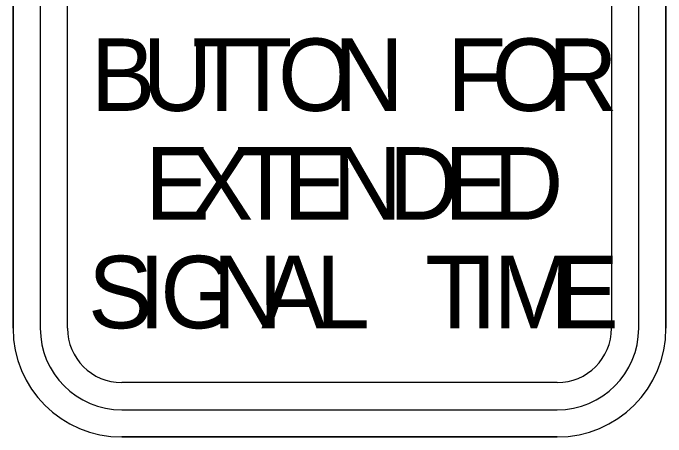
# Model space of a CAD drawing. Extents: x 99976 to 100136, y 99905 to 100011.
# Drawn here: x 100049.4236 to 100049.7274, y 99945.1864 to 99945.3839 of the extents above; entities that cross this region are included whole.
import ezdxf

# ---------------------------------------------------------------- set-up
doc = ezdxf.new("R2010")
doc.units = 0
doc.layers.add('TR_SN_ConstructionSigns', color=7, linetype='Continuous')

msp = doc.modelspace()

# ---------------------------------------------------------------- linework, layer by layer
at = {"layer": 'TR_SN_ConstructionSigns'}
for p, q in [((100049.42363, 99945.23704), (100049.42363, 99945.64204)), ((100049.42363, 99945.64204), (100049.42363, 99945.23704)), ((100049.42363, 99945.64204), (100049.42363, 99945.23704)), ((100049.43628, 99945.64204), (100049.43628, 99945.23704)), ((100049.44894, 99945.23704), (100049.44894, 99945.64204)), ((100049.70207, 99945.64204), (100049.70207, 99945.23704)), ((100049.71472, 99945.23704), (100049.71472, 99945.64204)), ((100049.72738, 99945.64204), (100049.72738, 99945.23704)), ((100049.72738, 99945.23704), (100049.72738, 99945.64204)), ((100049.72738, 99945.23704), (100049.72738, 99945.64204)), ((100049.67675, 99945.21173), (100049.47425, 99945.21173)), ((100049.47425, 99945.19907), (100049.67675, 99945.19907)), ((100049.67675, 99945.18641), (100049.47425, 99945.18641)), ((100049.47425, 99945.18641), (100049.67675, 99945.18641)), ((100049.47425, 99945.18641), (100049.67675, 99945.18641))]:
    msp.add_line(p, q, dxfattribs=at)
for centre, radius, start, end in [((100049.47425, 99945.23704), 0.05063, 180, 270), ((100049.47425, 99945.23704), 0.05063, 180, 270), ((100049.47425, 99945.23704), 0.05063, 180, 270), ((100049.47425, 99945.23704), 0.03797, 180, 270), ((100049.47425, 99945.23704), 0.02531, 180, 270), ((100049.67675, 99945.23704), 0.05063, 270, 0), ((100049.67675, 99945.23704), 0.05063, 270, 0), ((100049.67675, 99945.23704), 0.03797, 270, 0), ((100049.67675, 99945.23704), 0.02531, 270, 0), ((100049.67675, 99945.23704), 0.05063, 270, 0)]:
    msp.add_arc(centre, radius, start, end, dxfattribs=at)

# ---------------------------------------------------------------- texts
for s, p in [('B', (100049.45976, 99945.33829)), ('U', (100049.48382, 99945.33829)), ('T', (100049.50697, 99945.33829)), ('T', (100049.52601, 99945.33829)), ('O', (100049.54687, 99945.33829)), ('N', (100049.57285, 99945.33829)), ('F', (100049.6255, 99945.33829)), ('O', (100049.64636, 99945.33829)), ('R', (100049.67235, 99945.33829)), ('E', (100049.48505, 99945.28766)), ('X', (100049.5053, 99945.28766)), ('T', (100049.52724, 99945.28766)), ('E', (100049.54918, 99945.28766)), ('N', (100049.57213, 99945.28766)), ('D', (100049.59845, 99945.28766)), ('E', (100049.6241, 99945.28766)), ('D', (100049.64705, 99945.28766)), ('S', (100049.45849, 99945.23704)), ('G', (100049.49211, 99945.23704)), ('I', (100049.48198, 99945.23704)), ('N', (100049.51641, 99945.23704)), ('A', (100049.53909, 99945.23704)), ('L', (100049.56447, 99945.23704)), ('T', (100049.61543, 99945.23704)), ('I', (100049.63642, 99945.23704)), ('M', (100049.64709, 99945.23704)), ('E', (100049.6753, 99945.23704))]:
    msp.add_text(s, height=0.03375, dxfattribs=at).set_placement(p)

doc.saveas('drawing.dxf')
